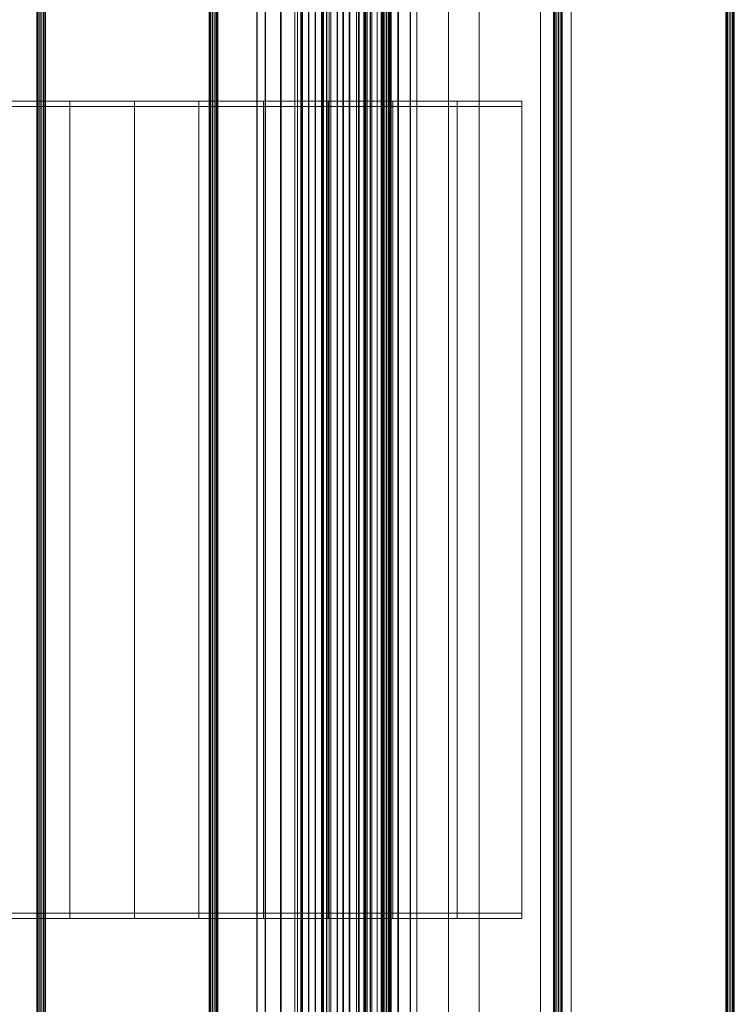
# Model space of a CAD drawing. Header units: millimetres. Extents: x -2233 to 65662, y -50530 to 6847.
# Tile 657 of 802: x 26964 to 27371, y -18262 to -17700. Entities that reach past the tile are written whole.
import ezdxf

# ---------------------------------------------------------------- set-up
doc = ezdxf.new("R2010")
doc.units = ezdxf.units.MM
doc.layers.add('superior_C03', color=7, linetype='Continuous', lineweight=0)
doc.layers.add('superior_C05-C03', color=7, linetype='Continuous', lineweight=0)

msp = doc.modelspace()

# ---------------------------------------------------------------- linework, layer by layer
at = {"layer": 'superior_C03'}
for p, q in [((27120.449, -16504), (27120.449, -19496)), ((27120.476, -16504), (27120.476, -19496)), ((27121.917, -16504), (27121.917, -19496)), ((27121.994, -16504), (27121.994, -19496)), ((27124.657, -16504), (27124.657, -19496)), ((27124.771, -16504), (27124.771, -19496)), ((27128.252, -16504), (27128.252, -19496)), ((27128.386, -16504), (27128.386, -19496)), ((27132.153, -16504), (27132.153, -19496)), ((27132.288, -16504), (27132.288, -19496)), ((27135.768, -16504), (27135.768, -19496)), ((27135.883, -16504), (27135.883, -19496)), ((27138.546, -16504), (27138.546, -19496)), ((27138.623, -16504), (27138.623, -19496)), ((27140.064, -16504), (27140.064, -19496)), ((27140.091, -19496), (27140.091, -16504)), ((27155.668, -16504), (27155.668, -19496)), ((27155.695, -16504), (27155.695, -19496)), ((27157.136, -16504), (27157.136, -19496)), ((27157.213, -16504), (27157.213, -19496)), ((27159.876, -16504), (27159.876, -19496)), ((27159.991, -16504), (27159.991, -19496)), ((27163.471, -16504), (27163.471, -19496)), ((27163.606, -16504), (27163.606, -19496)), ((27163.712, -19496), (27163.712, -16504)), ((27164.465, -16504), (27164.465, -19496)), ((27167.373, -16504), (27167.373, -19496)), ((27167.508, -16504), (27167.508, -19496)), ((27170.988, -16504), (27170.988, -19496)), ((27171.102, -16504), (27171.102, -19496)), ((27173.765, -16504), (27173.765, -19496)), ((27173.842, -16504), (27173.842, -19496)), ((27175.283, -16504), (27175.283, -19496)), ((27175.31, -19496), (27175.31, -16504)), ((27208.034, -19415), (27208.034, -16585)), ((27225.534, -19412.875), (27225.534, -16582.875)), ((27260.534, -16582.875), (27260.534, -19412.875)), ((27278.034, -16585), (27278.034, -19415)), ((27225.534, -16587.125), (27225.534, -19417.125)), ((27260.534, -19417.125), (27260.534, -16587.125)), ((26973.342, -16750), (26973.342, -19250)), ((26973.728, -16750), (26973.728, -19250)), ((26974.394, -16750), (26974.394, -19250)), ((26975.327, -16750), (26975.327, -19250)), ((26976.268, -16750), (26976.268, -19250)), ((26977.201, -16750), (26977.201, -19250)), ((26977.866, -16750), (26977.866, -19250)), ((26978.253, -19250), (26978.253, -16750)), ((27071.552, -16750), (27071.552, -19250)), ((27071.939, -16750), (27071.939, -19250)), ((27072.605, -16750), (27072.605, -19250)), ((27073.537, -16750), (27073.537, -19250)), ((27074.479, -16750), (27074.479, -19250)), ((27075.411, -16750), (27075.411, -19250)), ((27076.077, -16750), (27076.077, -19250)), ((27076.463, -19250), (27076.463, -16750)), ((27098.843, -16750), (27098.843, -19250)), ((27098.928, -16750), (27098.928, -19250)), ((27103.541, -16750), (27103.541, -19250)), ((27103.786, -16750), (27103.786, -19250)), ((27112.309, -16750), (27112.309, -19250)), ((27112.675, -16750), (27112.675, -19250)), ((27123.811, -16750), (27123.811, -19250)), ((27124.243, -16750), (27124.243, -19250)), ((27136.297, -16750), (27136.297, -19250)), ((27136.728, -16750), (27136.728, -19250)), ((27140.937, -16750), (27140.937, -19250)), ((27141.004, -16750), (27141.004, -19250)), ((27144.607, -16750), (27144.607, -19250)), ((27144.799, -16750), (27144.799, -19250)), ((27147.865, -16750), (27147.865, -19250)), ((27148.231, -16750), (27148.231, -19250)), ((27151.457, -16750), (27151.457, -19250)), ((27151.743, -16750), (27151.743, -19250)), ((27156.754, -16750), (27156.754, -19250)), ((27156.999, -16750), (27156.999, -19250)), ((27160.443, -16750), (27160.443, -19250)), ((27160.781, -16750), (27160.781, -19250)), ((27161.611, -16750), (27161.611, -19250)), ((27161.697, -19250), (27161.697, -16750)), ((27169.763, -16750), (27169.763, -19250)), ((27170.149, -16750), (27170.149, -19250)), ((27170.198, -16750), (27170.198, -19250)), ((27170.535, -16750), (27170.535, -19250)), ((27170.815, -16750), (27170.815, -19250)), ((27171.747, -16750), (27171.747, -19250)), ((27172.689, -16750), (27172.689, -19250)), ((27173.621, -16750), (27173.621, -19250)), ((27174.287, -16750), (27174.287, -19250)), ((27174.673, -19250), (27174.673, -16750)), ((27179.235, -16750), (27179.235, -19250)), ((27179.521, -16750), (27179.521, -19250)), ((27186.18, -16750), (27186.18, -19250)), ((27186.371, -16750), (27186.371, -19250)), ((27189.975, -16750), (27189.975, -19250)), ((27190.042, -19250), (27190.042, -16750)), ((27267.973, -16750), (27267.973, -19250)), ((27268.36, -16750), (27268.36, -19250)), ((27269.025, -16750), (27269.025, -19250)), ((27269.958, -16750), (27269.958, -19250)), ((27270.899, -16750), (27270.899, -19250)), ((27271.832, -16750), (27271.832, -19250)), ((27272.498, -16750), (27272.498, -19250)), ((27272.884, -19250), (27272.884, -16750)), ((27366.184, -16750), (27366.184, -19250)), ((27366.57, -16750), (27366.57, -19250)), ((27367.236, -16750), (27367.236, -19250)), ((27368.168, -16750), (27368.168, -19250)), ((27369.11, -16750), (27369.11, -19250)), ((27370.042, -16750), (27370.042, -19250)), ((27370.708, -16750), (27370.708, -19250)), ((27371.094, -19250), (27371.094, -16750))]:
    msp.add_line(p, q, dxfattribs=at)
at = {"layer": 'superior_C05-C03'}
for p, q in [((26955.3, -17747), (26992.134, -17747)), ((26992.134, -17747), (26992.134, -17750)), ((26992.134, -17747), (27028.967, -17747)), ((27028.967, -17747), (27028.967, -17750)), ((27028.967, -17747), (27065.8, -17747)), ((27065.8, -17747), (27065.8, -17750)), ((27065.8, -17747), (27102.634, -17747)), ((27102.634, -17747), (27102.634, -17750)), ((27102.634, -17747), (27139.467, -17747)), ((27139.467, -17747), (27139.467, -17750)), ((27139.467, -17747), (27176.3, -17747)), ((27176.3, -17747), (27176.3, -17750)), ((27176.3, -17747), (27213.134, -17747)), ((27213.134, -17747), (27213.134, -17750)), ((27213.134, -17747), (27249.967, -17747)), ((27249.967, -17747), (27249.967, -17750)), ((26992.134, -17750), (26955.3, -17750)), ((26992.134, -18210), (26992.134, -17750)), ((27028.967, -17750), (26992.134, -17750)), ((27028.967, -18210), (27028.967, -17750)), ((27065.8, -17750), (27028.967, -17750)), ((27065.8, -18210), (27065.8, -17750)), ((27102.634, -17750), (27065.8, -17750)), ((27102.634, -18210), (27102.634, -17750)), ((27139.467, -17750), (27102.634, -17750)), ((27139.467, -18210), (27139.467, -17750)), ((27176.3, -17750), (27139.467, -17750)), ((27176.3, -18210), (27176.3, -17750)), ((27213.134, -17750), (27176.3, -17750)), ((27213.134, -18210), (27213.134, -17750)), ((27249.967, -17750), (27213.134, -17750)), ((27249.967, -18210), (27249.967, -17750)), ((26955.3, -18210), (26992.134, -18210)), ((26955.3, -18213), (26992.134, -18213)), ((26992.134, -18213), (26992.134, -18210)), ((26992.134, -18210), (27028.967, -18210)), ((26992.134, -18213), (27028.967, -18213)), ((27028.967, -18213), (27028.967, -18210)), ((27028.967, -18210), (27065.8, -18210)), ((27028.967, -18213), (27065.8, -18213)), ((27065.8, -18213), (27065.8, -18210)), ((27065.8, -18210), (27102.634, -18210)), ((27065.8, -18213), (27102.634, -18213)), ((27102.634, -18213), (27102.634, -18210)), ((27102.634, -18210), (27139.467, -18210)), ((27102.634, -18213), (27139.467, -18213)), ((27139.467, -18213), (27139.467, -18210)), ((27139.467, -18210), (27176.3, -18210)), ((27139.467, -18213), (27176.3, -18213)), ((27176.3, -18213), (27176.3, -18210)), ((27176.3, -18210), (27213.134, -18210)), ((27176.3, -18213), (27213.134, -18213)), ((27213.134, -18213), (27213.134, -18210)), ((27213.134, -18210), (27249.967, -18210)), ((27213.134, -18213), (27249.967, -18213)), ((27249.967, -18213), (27249.967, -18210))]:
    msp.add_line(p, q, dxfattribs=at)

doc.saveas('drawing.dxf')
